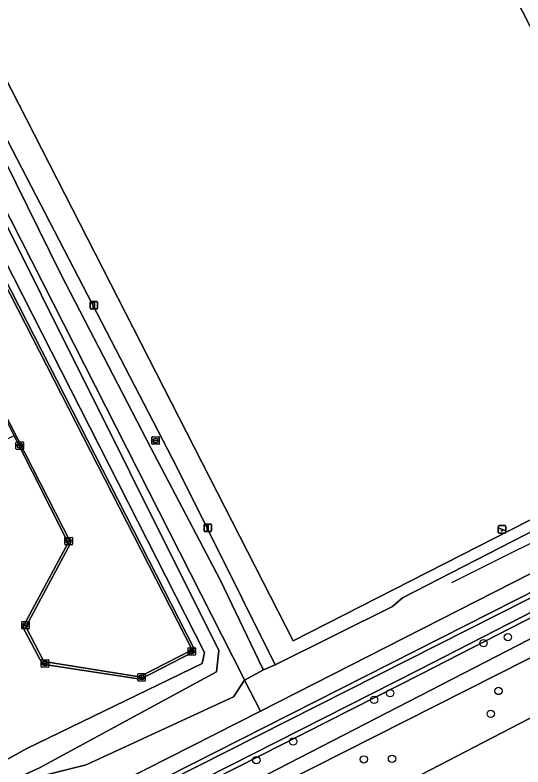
# Model space of a CAD drawing. Extents: x 158835 to 160077, y 386387 to 387778.
# Drawn here: x 159701 to 159768.8, y 387139.4 to 387239.8 of the extents above; entities that cross this region are included whole.
import ezdxf

# ---------------------------------------------------------------- set-up
doc = ezdxf.new("R2010")
doc.units = 0
for name, color, linetype in [('IMGEO_Boom', 7, 'Continuous'), ('IMGEO_Brandkraan', 7, 'Continuous'), ('IMGEO_Groenvoorziening', 7, 'Continuous'), ('IMGEO_Hek', 7, 'Continuous'), ('IMGEO_Kolk', 7, 'Continuous'), ('IMGEO_Lichtmast', 7, 'Continuous'), ('IMGEO_Muur', 7, 'Continuous'), ('IMGEO_Oever', 7, 'Continuous'), ('IMGEO_Rijbaan_lokaal_gesloten', 7, 'Continuous'), ('IMGEO_Speelvoorziening', 7, 'Continuous'), ('IMGEO_Voetpad_halfverhard', 7, 'Continuous'), ('IMGEO_Waterloop', 7, 'Continuous')]:
    doc.layers.add(name, color=color, linetype=linetype)

msp = doc.modelspace()

# ---------------------------------------------------------------- linework, layer by layer
at = {"layer": 'IMGEO_Boom'}
for centre in [(159766.82, 387156.71), (159763.55, 387155.9), (159765.56, 387149.52), (159751.09, 387149.22), (159748.95, 387148.33), (159764.52, 387146.46), (159738.14, 387142.76), (159751.34, 387140.45), (159733.22, 387140.27), (159747.57, 387140.38)]:
    msp.add_circle(centre, 0.489, dxfattribs=at)
at = {"layer": 'IMGEO_Brandkraan'}
for p, q in [((159719.26, 387182.55), (159719.26, 387183.4)), ((159719.34, 387183.48), (159720.19, 387183.48)), ((159719.75, 387183.25), (159719.78, 387183.25)), ((159720.26, 387183.4), (159720.26, 387182.55)), ((159720.19, 387182.47), (159719.34, 387182.47)), ((159719.52, 387182.97), (159719.52, 387182.98)), ((159719.56, 387183.02), (159719.96, 387183.02)), ((159719.96, 387182.93), (159719.56, 387182.93)), ((159719.77, 387182.7), (159719.75, 387182.7)), ((159720.01, 387182.98), (159720.01, 387182.97))]:
    msp.add_line(p, q, dxfattribs=at)
for points in [[(159719.26, 387182.55), (159719.26, 387183.4)], [(159719.34, 387183.48), (159720.19, 387183.48)], [(159720.26, 387183.4), (159720.26, 387182.55)], [(159720.19, 387182.47), (159719.34, 387182.47)]]:
    msp.add_lwpolyline(points, dxfattribs=at)
for centre, radius, start, end in [((159719.34, 387183.4), 0.0765, 91.552, 178.448), ((159719.34, 387183.4), 0.0765, 91.552, 178.448), ((159720.19, 387183.4), 0.0765, 1.552, 88.448), ((159720.19, 387183.4), 0.0765, 1.552, 88.448), ((159719.34, 387182.55), 0.0765, 181.552, 268.448), ((159719.34, 387182.55), 0.0765, 181.552, 268.448), ((159719.56, 387182.98), 0.0403, 85.8775, 175.7526), ((159719.56, 387182.97), 0.0366, 178.938, 274.7102), ((159719.97, 387182.98), 0.0386, 1.7309, 96.639), ((159719.96, 387182.97), 0.043, 264.8664, 352.4533), ((159720.19, 387182.55), 0.0765, 271.552, 358.448), ((159720.19, 387182.55), 0.0765, 271.552, 358.448)]:
    msp.add_arc(centre, radius, start, end, dxfattribs=at)
for centre, major_axis, ratio, start_param, end_param in [((159719.75, 387182.97), (-0.387, 0.002), 0.722429, 4.712389, 7.853982), ((159719.77, 387182.97), (-0.39, 0.002), 0.717154, 1.570796, 4.712389)]:
    msp.add_ellipse(centre, major_axis=major_axis, ratio=ratio, start_param=start_param, end_param=end_param, dxfattribs=at)
at = {"layer": 'IMGEO_Groenvoorziening'}
for points in [[(159722.61, 387179.43), (159686.13, 387249.72), (159632.72, 387355.94), (159620.95, 387349.9)], [(159652.99, 387304.82), (159655.49, 387303.01), (159670.69, 387275.54), (159684.14, 387249.87), (159686.55, 387245.13), (159695.13, 387229.41), (159707.11, 387205.18), (159719.16, 387181.9), (159728.39, 387164.38), (159734.06, 387152.55), (159734.16, 387152.35), (159735.75, 387153), (159722.61, 387179.43)], [(159686.13, 387249.72), (159722.61, 387179.43), (159735.75, 387153), (159751.41, 387160.79), (159752.74, 387161.95), (159782.02, 387177.03), (159783.93, 387177.42), (159806.32, 387188.72), (159851.07, 387211.32), (159851.52, 387210.69), (159857.23, 387213.67), (159855.5, 387217.05), (159854.8, 387218.41), (159850.44, 387216.1), (159804.24, 387192.6), (159769.31, 387260.87)], [(159873.7, 387250), (159891.28, 387231.38), (159893.85, 387228.66), (159870.67, 387216.52), (159808.33, 387184.78), (159733.76, 387146.82), (159733.77, 387146.8), (159718.42, 387139.01), (159650.28, 387104.44), (159619.74, 387088.95), (159617.52, 387088.81), (159618.12, 387088.11), (159621.16, 387087.11), (159637.16, 387095.23), (159664.2, 387109.13), (159684.48, 387119.17), (159721.07, 387137.98), (159781.2, 387168.41), (159855.65, 387206.7), (159873.8, 387216.37), (159882.45, 387221.51), (159893.93, 387227.46)], [(159666.95, 387250), (159675.4, 387233.45), (159675.79, 387233.63), (159675.64, 387233.95), (159683.57, 387238.03), (159688.11, 387229.27), (159687.22, 387228.82), (159724.91, 387155.15), (159724.67, 387155.03), (159724.82, 387154.74), (159717.76, 387151.08), (159704.65, 387153.12), (159702.04, 387158.05), (159708.11, 387169.29), (159700.86, 387183.59), (159695.74, 387181.23)], [(159685.3, 387242.11), (159689.02, 387234.79), (159731.5, 387151.26), (159731.66, 387150.95), (159734.16, 387152.35), (159734.06, 387152.55), (159728.39, 387164.38), (159719.16, 387181.9), (159707.11, 387205.18), (159695.13, 387229.41), (159686.55, 387245.13)], [(159683.27, 387240.1), (159688.64, 387229.57), (159690.49, 387224.92), (159726.28, 387154.67), (159725.97, 387153.21), (159702.55, 387141.84), (159688.43, 387133.98), (159639.42, 387110.9), (159634.72, 387108.09), (159634.96, 387107.07), (159640.13, 387109.26), (159689.33, 387132.45), (159704.28, 387139.27), (159727.89, 387152.07), (159728.22, 387154.93), (159692.56, 387226.29), (159684.99, 387241.17)], [(159688.43, 387133.98), (159702.55, 387141.84), (159725.97, 387153.21), (159726.28, 387154.67), (159690.49, 387224.92), (159688.64, 387229.57), (159683.27, 387240.1)], [(159896.77, 387226.1), (159881.92, 387217.2), (159872.24, 387211.62), (159857.49, 387204.28), (159755.19, 387151.76), (159650.52, 387098.69), (159630.34, 387088.14), (159559.04, 387051.55), (159555.32, 387049.19), (159554.47, 387048.65)], [(159557.14, 387047.69), (159557.48, 387047.86), (159624.87, 387082.01), (159712.82, 387127.09), (159859.85, 387202.9), (159867.9, 387206.79)], [(159774.32, 387148.23), (159737.34, 387129.06), (159697.52, 387107.8), (159698.97, 387105.17), (159704.09, 387101.06), (159709.65, 387093.81), (159668.92, 387068.34)]]:
    msp.add_lwpolyline(points, dxfattribs=at)
for points in [[(159690.26, 387130.31), (159704.96, 387138.26), (159710.49, 387139.64), (159730.17, 387148.72), (159731.66, 387150.95), (159731.5, 387151.26), (159689.02, 387234.79), (159685.3, 387242.11), (159677.39, 387246.12), (159649.73, 387301.5), (159647.83, 387299.77), (159677.11, 387244.05), (159680.08, 387243.73), (159684.99, 387241.17), (159692.56, 387226.29), (159728.22, 387154.93), (159727.89, 387152.07), (159704.28, 387139.27), (159689.33, 387132.45), (159640.13, 387109.26), (159634.96, 387107.07), (159635.45, 387104.96), (159634.87, 387102.64), (159640.93, 387105.6)], [(159796.56, 387186.02), (159749.52, 387277.92), (159691.3, 387247.79), (159738.13, 387156.2)], [(159749.52, 387277.92), (159796.56, 387186.02), (159738.13, 387156.2), (159691.3, 387247.79)], [(159774.32, 387148.23), (159848.51, 387185.76), (159868.08, 387196.36), (159868.42, 387197.45), (159870.55, 387204.11), (159869.96, 387203.81), (159860.86, 387199.8), (159854.83, 387196.89), (159818.27, 387178.45), (159736.79, 387137.27), (159633.65, 387083.76), (159631.24, 387082.51), (159631.88, 387081.56), (159636.1, 387075.25), (159680.11, 387098.83), (159697.52, 387107.8), (159737.34, 387129.06)], [(159806.32, 387188.72), (159783.93, 387177.42), (159782.02, 387177.03), (159752.74, 387161.95), (159751.41, 387160.79), (159735.75, 387153), (159734.16, 387152.35), (159731.66, 387150.95), (159733.76, 387146.82), (159808.33, 387184.78)], [(159718.42, 387139.01), (159733.77, 387146.8), (159733.76, 387146.82), (159731.66, 387150.95), (159730.17, 387148.72), (159710.49, 387139.64), (159704.96, 387138.26), (159690.26, 387130.31), (159640.93, 387105.6), (159634.87, 387102.64), (159626.34, 387098.48), (159620.62, 387095.58), (159620.51, 387094.74), (159619.74, 387088.95), (159650.28, 387104.44)]]:
    msp.add_lwpolyline(points, close=True, dxfattribs=at)
at = {"layer": 'IMGEO_Hek'}
for points in [[(159689.02, 387234.79), (159731.5, 387151.26)], [(159891.28, 387231.38), (159893.85, 387228.66), (159870.67, 387216.52), (159808.33, 387184.78), (159733.76, 387146.82)], [(159759.33, 387164.02), (159777.61, 387173.15)], [(159731.5, 387151.26), (159731.66, 387150.95)], [(159731.66, 387150.95), (159733.76, 387146.82)], [(159733.76, 387146.82), (159733.77, 387146.8), (159718.42, 387139.01)]]:
    msp.add_lwpolyline(points, dxfattribs=at)
at = {"layer": 'IMGEO_Kolk'}
for p, q in [((159701.12, 387181.87), (159701.12, 387182.72)), ((159701.2, 387182.8), (159702.05, 387182.8)), ((159701.38, 387182.29), (159701.38, 387182.3)), ((159701.82, 387182.25), (159701.42, 387182.25)), ((159701.43, 387182.34), (159701.82, 387182.34)), ((159701.61, 387182.57), (159701.64, 387182.57)), ((159701.87, 387182.3), (159701.87, 387182.29)), ((159702.13, 387182.72), (159702.13, 387181.87)), ((159702.05, 387181.79), (159701.2, 387181.79)), ((159701.63, 387182.02), (159701.61, 387182.02)), ((159707.65, 387169.11), (159707.65, 387169.97)), ((159707.73, 387170.04), (159708.58, 387170.04)), ((159708.58, 387169.04), (159707.73, 387169.04)), ((159707.91, 387169.53), (159707.91, 387169.55)), ((159708.35, 387169.5), (159707.95, 387169.5)), ((159707.96, 387169.58), (159708.35, 387169.58)), ((159708.14, 387169.82), (159708.17, 387169.82)), ((159708.16, 387169.26), (159708.14, 387169.26)), ((159708.4, 387169.55), (159708.4, 387169.53)), ((159708.65, 387169.97), (159708.65, 387169.11)), ((159701.89, 387157.89), (159701.89, 387158.74)), ((159701.96, 387158.81), (159702.82, 387158.81)), ((159702.15, 387158.31), (159702.15, 387158.32)), ((159702.19, 387158.36), (159702.59, 387158.36)), ((159702.59, 387158.27), (159702.19, 387158.27)), ((159702.38, 387158.59), (159702.4, 387158.59)), ((159702.4, 387158.03), (159702.38, 387158.03)), ((159702.63, 387158.32), (159702.63, 387158.31)), ((159702.89, 387158.74), (159702.89, 387157.89)), ((159702.82, 387157.81), (159701.96, 387157.81)), ((159724.1, 387154.37), (159724.1, 387155.23)), ((159724.17, 387155.3), (159725.02, 387155.3)), ((159724.58, 387155.08), (159724.61, 387155.08)), ((159725.1, 387155.23), (159725.1, 387154.37)), ((159725.02, 387154.3), (159724.17, 387154.3)), ((159724.35, 387154.79), (159724.35, 387154.81)), ((159724.79, 387154.76), (159724.39, 387154.76)), ((159724.4, 387154.84), (159724.8, 387154.84)), ((159724.61, 387154.52), (159724.58, 387154.52)), ((159724.84, 387154.81), (159724.84, 387154.79)), ((159704.49, 387152.77), (159704.49, 387153.63)), ((159704.56, 387153.7), (159705.41, 387153.7)), ((159704.74, 387153.19), (159704.74, 387153.21)), ((159705.18, 387153.16), (159704.78, 387153.16)), ((159704.79, 387153.24), (159705.19, 387153.24)), ((159704.97, 387153.48), (159705, 387153.48)), ((159705.23, 387153.21), (159705.23, 387153.19)), ((159705.49, 387153.63), (159705.49, 387152.77)), ((159705.41, 387152.7), (159704.56, 387152.7)), ((159705, 387152.92), (159704.97, 387152.92)), ((159717.39, 387150.91), (159717.39, 387151.76)), ((159717.46, 387151.84), (159718.32, 387151.84)), ((159717.65, 387151.33), (159717.65, 387151.34)), ((159717.69, 387151.38), (159718.09, 387151.38)), ((159718.09, 387151.29), (159717.69, 387151.29)), ((159717.88, 387151.61), (159717.9, 387151.61)), ((159717.9, 387151.06), (159717.88, 387151.06)), ((159718.13, 387151.34), (159718.13, 387151.33)), ((159718.39, 387151.76), (159718.39, 387150.91)), ((159718.32, 387150.83), (159717.46, 387150.83))]:
    msp.add_line(p, q, dxfattribs=at)
for points in [[(159701.12, 387181.87), (159701.12, 387182.72)], [(159701.2, 387182.8), (159702.05, 387182.8)], [(159702.13, 387182.72), (159702.13, 387181.87)], [(159702.05, 387181.79), (159701.2, 387181.79)], [(159707.65, 387169.11), (159707.65, 387169.97)], [(159707.73, 387170.04), (159708.58, 387170.04)], [(159708.58, 387169.04), (159707.73, 387169.04)], [(159708.65, 387169.97), (159708.65, 387169.11)], [(159701.89, 387157.89), (159701.89, 387158.74)], [(159701.96, 387158.81), (159702.82, 387158.81)], [(159702.89, 387158.74), (159702.89, 387157.89)], [(159702.82, 387157.81), (159701.96, 387157.81)], [(159724.1, 387154.37), (159724.1, 387155.23)], [(159724.17, 387155.3), (159725.02, 387155.3)], [(159725.1, 387155.23), (159725.1, 387154.37)], [(159725.02, 387154.3), (159724.17, 387154.3)], [(159704.49, 387152.77), (159704.49, 387153.63)], [(159704.56, 387153.7), (159705.41, 387153.7)], [(159705.49, 387153.63), (159705.49, 387152.77)], [(159705.41, 387152.7), (159704.56, 387152.7)], [(159717.39, 387150.91), (159717.39, 387151.76)], [(159717.46, 387151.84), (159718.32, 387151.84)], [(159718.39, 387151.76), (159718.39, 387150.91)], [(159718.32, 387150.83), (159717.46, 387150.83)]]:
    msp.add_lwpolyline(points, dxfattribs=at)
for centre, radius, start, end in [((159701.2, 387182.72), 0.0765, 91.552, 178.448), ((159701.2, 387182.72), 0.0765, 91.552, 178.448), ((159701.42, 387182.3), 0.0403, 85.8775, 175.7526), ((159701.42, 387182.29), 0.0366, 178.938, 274.7102), ((159701.83, 387182.3), 0.0386, 1.7309, 96.639), ((159701.82, 387182.29), 0.043, 264.8664, 352.4533), ((159702.05, 387182.72), 0.0765, 1.552, 88.448), ((159702.05, 387182.72), 0.0765, 1.552, 88.448), ((159701.2, 387181.87), 0.0765, 181.552, 268.448), ((159701.2, 387181.87), 0.0765, 181.552, 268.448), ((159702.05, 387181.87), 0.0765, 271.552, 358.448), ((159702.05, 387181.87), 0.0765, 271.552, 358.448), ((159707.73, 387169.96), 0.0765, 91.552, 178.448), ((159707.73, 387169.96), 0.0765, 91.552, 178.448), ((159707.73, 387169.11), 0.0765, 181.552, 268.448), ((159707.73, 387169.11), 0.0765, 181.552, 268.448), ((159707.95, 387169.54), 0.0403, 85.8775, 175.7526), ((159707.95, 387169.53), 0.0366, 178.938, 274.7102), ((159708.36, 387169.54), 0.0386, 1.7309, 96.639), ((159708.35, 387169.54), 0.043, 264.8664, 352.4533), ((159708.58, 387169.96), 0.0765, 1.552, 88.448), ((159708.58, 387169.96), 0.0765, 1.552, 88.448), ((159708.58, 387169.11), 0.0765, 271.552, 358.448), ((159708.58, 387169.11), 0.0765, 271.552, 358.448), ((159701.97, 387158.74), 0.0765, 91.552, 178.448), ((159701.97, 387158.74), 0.0765, 91.552, 178.448), ((159702.19, 387158.32), 0.0403, 85.8775, 175.7526), ((159702.19, 387158.31), 0.0366, 178.938, 274.7102), ((159702.59, 387158.32), 0.0386, 1.7309, 96.639), ((159702.59, 387158.31), 0.043, 264.8664, 352.4533), ((159702.81, 387158.74), 0.0765, 1.552, 88.448), ((159702.81, 387158.74), 0.0765, 1.552, 88.448), ((159701.97, 387157.89), 0.0765, 181.552, 268.448), ((159701.97, 387157.89), 0.0765, 181.552, 268.448), ((159702.81, 387157.89), 0.0765, 271.552, 358.448), ((159702.81, 387157.89), 0.0765, 271.552, 358.448), ((159724.17, 387155.23), 0.0765, 91.552, 178.448), ((159724.17, 387155.23), 0.0765, 91.552, 178.448), ((159725.02, 387155.23), 0.0765, 1.552, 88.448), ((159725.02, 387155.23), 0.0765, 1.552, 88.448), ((159724.17, 387154.38), 0.0765, 181.552, 268.448), ((159724.17, 387154.38), 0.0765, 181.552, 268.448), ((159724.4, 387154.8), 0.0403, 85.8775, 175.7526), ((159724.39, 387154.79), 0.0366, 178.938, 274.7102), ((159724.8, 387154.8), 0.043, 264.8664, 352.4533), ((159724.8, 387154.81), 0.0386, 1.7309, 96.639), ((159725.02, 387154.38), 0.0765, 271.552, 358.448), ((159725.02, 387154.38), 0.0765, 271.552, 358.448), ((159704.56, 387153.62), 0.0765, 91.552, 178.448), ((159704.56, 387153.62), 0.0765, 91.552, 178.448), ((159704.79, 387153.2), 0.0403, 85.8775, 175.7526), ((159704.78, 387153.19), 0.0366, 178.938, 274.7102), ((159705.19, 387153.2), 0.043, 264.8664, 352.4533), ((159705.19, 387153.2), 0.0386, 1.7309, 96.639), ((159705.41, 387153.62), 0.0765, 1.552, 88.448), ((159705.41, 387153.62), 0.0765, 1.552, 88.448), ((159704.56, 387152.77), 0.0765, 181.552, 268.448), ((159704.56, 387152.77), 0.0765, 181.552, 268.448), ((159705.41, 387152.77), 0.0765, 271.552, 358.448), ((159705.41, 387152.77), 0.0765, 271.552, 358.448), ((159717.47, 387151.76), 0.0765, 91.552, 178.448), ((159717.47, 387151.76), 0.0765, 91.552, 178.448), ((159717.69, 387151.34), 0.0403, 85.8775, 175.7526), ((159717.69, 387151.33), 0.0366, 178.938, 274.7102), ((159718.09, 387151.34), 0.0386, 1.7309, 96.639), ((159718.09, 387151.33), 0.043, 264.8664, 352.4533), ((159718.31, 387151.76), 0.0765, 1.552, 88.448), ((159718.31, 387151.76), 0.0765, 1.552, 88.448), ((159717.47, 387150.91), 0.0765, 181.552, 268.448), ((159717.47, 387150.91), 0.0765, 181.552, 268.448), ((159718.31, 387150.91), 0.0765, 271.552, 358.448), ((159718.31, 387150.91), 0.0765, 271.552, 358.448)]:
    msp.add_arc(centre, radius, start, end, dxfattribs=at)
for centre, major_axis, ratio, start_param, end_param in [((159701.61, 387182.29), (-0.387, 0.002), 0.722429, 4.712389, 7.853982), ((159701.64, 387182.29), (-0.39, 0.002), 0.717154, 1.570796, 4.712389), ((159708.14, 387169.54), (-0.387, 0.002), 0.722429, 4.712389, 7.853982), ((159708.16, 387169.54), (-0.39, 0.002), 0.717154, 1.570796, 4.712389), ((159702.38, 387158.31), (-0.387, 0.002), 0.722429, 4.712389, 7.853982), ((159702.4, 387158.31), (-0.39, 0.002), 0.717154, 1.570796, 4.712389), ((159724.58, 387154.8), (-0.387, 0.002), 0.722429, 4.712389, 7.853982), ((159724.61, 387154.8), (-0.39, 0.002), 0.717154, 1.570796, 4.712389), ((159704.97, 387153.2), (-0.387, 0.002), 0.722429, 4.712389, 7.853982), ((159705, 387153.2), (-0.39, 0.002), 0.717154, 1.570796, 4.712389), ((159717.88, 387151.33), (-0.387, 0.002), 0.722429, 4.712389, 7.853982), ((159717.9, 387151.33), (-0.39, 0.002), 0.717154, 1.570796, 4.712389)]:
    msp.add_ellipse(centre, major_axis=major_axis, ratio=ratio, start_param=start_param, end_param=end_param, dxfattribs=at)
at = {"layer": 'IMGEO_Lichtmast'}
for p, q in [((159711.03, 387200.65), (159711.03, 387201.45)), ((159711.03, 387201.45), (159711.03, 387200.65)), ((159711.13, 387201.55), (159711.92, 387201.55)), ((159711.92, 387201.55), (159711.13, 387201.55)), ((159712.02, 387201.45), (159712.02, 387200.65)), ((159712.02, 387200.65), (159712.02, 387201.45)), ((159711.92, 387200.55), (159711.13, 387200.55)), ((159711.13, 387200.55), (159711.92, 387200.55)), ((159726.23, 387170.91), (159726.23, 387171.71)), ((159726.23, 387171.71), (159726.23, 387170.91)), ((159726.33, 387171.81), (159727.11, 387171.81)), ((159727.11, 387171.81), (159726.33, 387171.81)), ((159727.21, 387171.71), (159727.21, 387170.91)), ((159727.21, 387170.91), (159727.21, 387171.71)), ((159727.11, 387170.81), (159726.33, 387170.81)), ((159726.33, 387170.81), (159727.11, 387170.81))]:
    msp.add_line(p, q, dxfattribs=at)
for points in [[(159711.45, 387201.43), (159711.6, 387201.43), (159711.6, 387200.68), (159711.45, 387200.68), (159711.45, 387201.43)], [(159726.64, 387171.68), (159726.8, 387171.68), (159726.8, 387170.93), (159726.64, 387170.93), (159726.64, 387171.68)]]:
    msp.add_lwpolyline(points, dxfattribs=at)
for centre, start, end in [((159711.13, 387201.45), 90, 180), ((159711.13, 387201.45), 90, 180), ((159711.92, 387201.45), 0, 90), ((159711.92, 387201.45), 360, 90), ((159711.13, 387200.65), 180, 270), ((159711.13, 387200.65), 180, 270), ((159711.92, 387200.65), 270, 0), ((159711.92, 387200.65), 270, 0), ((159726.33, 387171.71), 90, 180), ((159726.33, 387171.71), 90, 180), ((159727.11, 387171.71), 0, 90), ((159727.11, 387171.71), 360, 90), ((159726.33, 387170.91), 180, 270), ((159726.33, 387170.91), 180, 270), ((159727.11, 387170.91), 270, 0), ((159727.11, 387170.91), 270, 0)]:
    msp.add_arc(centre, 0.1, start, end, dxfattribs=at)
at = {"layer": 'IMGEO_Muur'}
for points in [[(159687.22, 387228.82), (159688.11, 387229.27), (159683.57, 387238.03), (159675.64, 387233.95), (159675.79, 387233.63), (159683.47, 387237.63), (159687.68, 387229.44), (159686.77, 387228.97), (159724.67, 387155.03), (159724.91, 387155.15)], [(159700.86, 387183.59), (159708.11, 387169.29), (159702.04, 387158.05), (159704.65, 387153.12), (159717.76, 387151.08), (159724.82, 387154.74), (159724.67, 387155.03), (159717.61, 387151.4), (159704.82, 387153.45), (159702.43, 387158.07), (159708.44, 387169.29), (159679.92, 387225.07), (159679.74, 387224.97)]]:
    msp.add_lwpolyline(points, close=True, dxfattribs=at)
at = {"layer": 'IMGEO_Oever'}
for points in [[(159893.93, 387227.46), (159882.45, 387221.51), (159873.8, 387216.37), (159855.65, 387206.7), (159781.2, 387168.41), (159721.07, 387137.98), (159684.48, 387119.17), (159664.2, 387109.13), (159637.16, 387095.23), (159621.16, 387087.11), (159567.63, 387059.98), (159558.35, 387055.27), (159554.86, 387053.5)], [(159896.27, 387226.55), (159881.59, 387217.75), (159871.93, 387212.19), (159857.2, 387204.85), (159754.9, 387152.33), (159650.23, 387099.26), (159630.05, 387088.71), (159558.72, 387052.11), (159554.66, 387050.24)], [(159555.12, 387052.91), (159558.64, 387054.7), (159567.92, 387059.4), (159621.45, 387086.54), (159637.45, 387094.65), (159664.49, 387108.55), (159684.77, 387118.6), (159721.36, 387137.41), (159781.49, 387167.83), (159855.95, 387206.13), (159874.11, 387215.8), (159882.76, 387220.94), (159894.24, 387226.9)], [(159559.04, 387051.55), (159630.34, 387088.14), (159650.52, 387098.69), (159755.19, 387151.76), (159857.49, 387204.28), (159872.24, 387211.62), (159881.92, 387217.2), (159896.77, 387226.1)]]:
    msp.add_lwpolyline(points, dxfattribs=at)
at = {"layer": 'IMGEO_Rijbaan_lokaal_gesloten'}
msp.add_lwpolyline([(159686.77, 387228.97), (159679.53, 387225.38), (159679.58, 387225.28), (159679.74, 387224.97), (159679.92, 387225.07), (159708.44, 387169.29), (159702.43, 387158.07), (159704.82, 387153.45), (159717.61, 387151.4), (159724.67, 387155.03)], close=True, dxfattribs=at)
at = {"layer": 'IMGEO_Speelvoorziening'}
for p, q in [((159765.53, 387170.7), (159765.53, 387171.5)), ((159765.53, 387171.5), (159765.53, 387170.7)), ((159765.92, 387171.13), (159765.58, 387171.26)), ((159765.6, 387171.32), (159766.48, 387170.97)), ((159765.63, 387171.6), (159766.42, 387171.6)), ((159766.42, 387171.6), (159765.63, 387171.6)), ((159766.46, 387170.91), (159766.11, 387171.05)), ((159766.52, 387171.5), (159766.52, 387170.7)), ((159766.52, 387170.7), (159766.52, 387171.5)), ((159766.42, 387170.6), (159765.63, 387170.6)), ((159765.63, 387170.6), (159766.42, 387170.6))]:
    msp.add_line(p, q, dxfattribs=at)
for centre, radius, start, end in [((159765.63, 387171.5), 0.1, 90, 180), ((159765.63, 387171.5), 0.1, 90, 180), ((159765.59, 387171.29), 0.0327, 68.078, 248.078), ((159766, 387171.03), 0.12, 130.9928, 5.1632), ((159766.42, 387171.5), 0.1, 0, 90), ((159766.42, 387171.5), 0.1, 360, 90), ((159765.63, 387170.7), 0.1, 180, 270), ((159765.63, 387170.7), 0.1, 180, 270), ((159766.42, 387170.7), 0.1, 270, 0), ((159766.42, 387170.7), 0.1, 270, 0), ((159766.47, 387170.94), 0.0327, 248.078, 68.078)]:
    msp.add_arc(centre, radius, start, end, dxfattribs=at)
at = {"layer": 'IMGEO_Voetpad_halfverhard'}
for points in [[(159869.96, 387203.81), (159867.9, 387206.79), (159859.85, 387202.9), (159712.82, 387127.09), (159624.87, 387082.01), (159557.48, 387047.86), (159557.14, 387047.69)], [(159557.31, 387044.31), (159557.92, 387044.64), (159558.31, 387044.85), (159581.66, 387056.85), (159628.56, 387081.12), (159629.49, 387081.6), (159631.24, 387082.51), (159633.65, 387083.76), (159736.79, 387137.27), (159818.27, 387178.45), (159854.83, 387196.89), (159860.86, 387199.8), (159869.96, 387203.81)]]:
    msp.add_lwpolyline(points, dxfattribs=at)
at = {"layer": 'IMGEO_Waterloop'}
for points in [[(159554.66, 387050.24), (159558.72, 387052.11), (159630.05, 387088.71), (159650.23, 387099.26), (159754.9, 387152.33), (159857.2, 387204.85), (159871.93, 387212.19), (159881.59, 387217.75), (159896.27, 387226.55)], [(159894.24, 387226.9), (159882.76, 387220.94), (159874.11, 387215.8), (159855.95, 387206.13), (159781.49, 387167.83), (159721.36, 387137.41), (159684.77, 387118.6), (159664.49, 387108.55), (159637.45, 387094.65), (159621.45, 387086.54), (159567.92, 387059.4), (159558.64, 387054.7), (159555.12, 387052.91)]]:
    msp.add_lwpolyline(points, dxfattribs=at)

doc.saveas('drawing.dxf')
